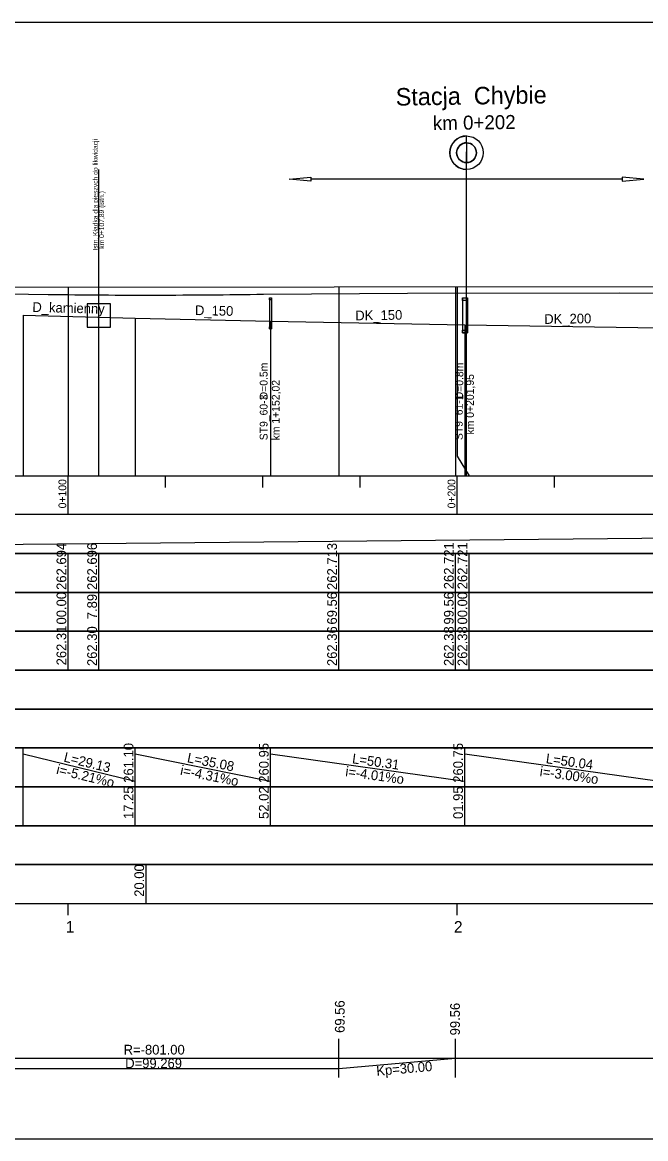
# Model space of a CAD drawing. Extents: x 6445630 to 6518227, y 5499240 to 5511716.
# Drawn here: x 6452419.4 to 6452579.6, y 5502971.4 to 5503258.4 of the extents above; entities that cross this region are included whole.
import ezdxf

# ---------------------------------------------------------------- set-up
doc = ezdxf.new("R2010")
doc.units = 0
for name, color, linetype in [('TOR_PROF-drenaze', 7, 'Continuous'), ('TOR_PROF-drenokolektory', 7, 'Continuous'), ('TOR_PROF-obiekty+opisy', 7, 'Continuous'), ('TOR_PROF-opisy glowne', 7, 'Continuous'), ('TOR_PROF-opisy pomocnicze', 7, 'Continuous'), ('TOR_PROF-studnie i osadniki', 7, 'Continuous'), ('TOR_PROF-tabelka-geometria T1', 7, 'Continuous'), ('TOR_PROF-tabelka-kilometracja', 7, 'Continuous'), ('TOR_PROF-tabelka-odleglosci T1', 7, 'Continuous'), ('TOR_PROF-tabelka-pochylenia proj T1', 7, 'Continuous'), ('TOR_PROF-tabelka-rodzaj rowu T1', 7, 'Continuous'), ('TOR_PROF-tabelka-rodzaj rurociagow T1', 7, 'Continuous'), ('TOR_PROF-tabelka-rowyT1', 7, 'Continuous'), ('TOR_PROF-tabelka-rurociagi T1', 7, 'Continuous'), ('TOR_PROF-tabelka-rzedne istn T1', 7, 'Continuous'), ('TOR_PROF-tabelka-rzedne proj T1', 7, 'Continuous'), ('TOR_PROF-tabelka-warstwa ochronna T1', 7, 'Continuous'), ('TOR_PROF-tor istniejacy T2', 7, 'Continuous'), ('TOR_PROF-tor projektowany', 7, 'Continuous'), ('TOR_PROF-uklad odniesienia', 7, 'Continuous'), ('TOR_PROF-warstwa ochronna', 7, 'Continuous'), ('TOR_RAMKI-MASKA WYCIECIA', 7, 'Continuous')]:
    doc.layers.add(name, color=color, linetype=linetype)

msp = doc.modelspace()

# ---------------------------------------------------------------- linework, layer by layer
at = {"layer": 'TOR_PROF-drenaze'}
for points in [[(6452419.65, 5503183.05), (6452448.46, 5503182.3)], [(6452448.46, 5503182.3), (6452483.23, 5503181.55)], [(6452483.23, 5503181.55), (6452533.16, 5503180.55)]]:
    msp.add_lwpolyline(points, dxfattribs=at)
at = {"layer": 'TOR_PROF-drenokolektory'}
for points in [[(6452419.65, 5503183.05), (6452419.65, 5503146.8), (6452419.65, 5503141.8), (6452419.65, 5503141.8)], [(6452419.65, 5503183.05), (6452419.65, 5503146.8), (6452419.65, 5503141.8), (6452419.65, 5503141.8)], [(6452419.65, 5503183.05), (6452419.65, 5503146.8), (6452419.65, 5503141.8), (6452419.65, 5503141.8)], [(6452419.65, 5503183.05), (6452419.65, 5503146.8), (6452419.65, 5503141.8), (6452419.65, 5503141.8)], [(6452448.46, 5503182.3), (6452448.46, 5503146.8), (6452448.46, 5503141.8), (6452448.46, 5503141.8)], [(6452448.46, 5503182.3), (6452448.46, 5503146.8), (6452448.46, 5503141.8), (6452448.46, 5503141.8)], [(6452448.46, 5503182.3), (6452448.46, 5503146.8), (6452448.46, 5503141.8), (6452448.46, 5503141.8)], [(6452448.46, 5503182.3), (6452448.46, 5503146.8), (6452448.46, 5503141.8), (6452448.46, 5503141.8)], [(6452448.46, 5503182.3), (6452448.46, 5503146.8), (6452448.46, 5503141.8), (6452448.46, 5503141.8)], [(6452483.23, 5503181.55), (6452483.23, 5503146.8), (6452483.23, 5503141.8), (6452483.23, 5503141.8)], [(6452483.23, 5503181.55), (6452483.23, 5503146.8), (6452483.23, 5503141.8), (6452483.23, 5503141.8)], [(6452483.23, 5503181.55), (6452483.23, 5503146.8), (6452483.23, 5503141.8), (6452483.23, 5503141.8)], [(6452483.23, 5503181.55), (6452483.23, 5503146.8), (6452483.23, 5503141.8), (6452483.23, 5503141.8)], [(6452483.23, 5503181.55), (6452483.23, 5503146.8), (6452483.23, 5503141.8), (6452483.23, 5503141.8)], [(6452533.16, 5503180.55), (6452583.13, 5503179.8)], [(6452533.16, 5503180.55), (6452533.16, 5503146.8), (6452533.16, 5503141.8), (6452533.16, 5503141.8)], [(6452533.16, 5503180.55), (6452533.16, 5503146.8), (6452533.16, 5503141.8), (6452533.16, 5503141.8)], [(6452533.16, 5503180.55), (6452533.16, 5503146.8), (6452533.16, 5503141.8), (6452533.16, 5503141.8)], [(6452533.16, 5503180.55), (6452533.16, 5503146.8), (6452533.16, 5503141.8), (6452533.16, 5503141.8)], [(6452533.16, 5503180.55), (6452533.16, 5503146.8), (6452533.16, 5503141.8), (6452533.16, 5503141.8)]]:
    msp.add_lwpolyline(points, dxfattribs=at)
at = {"layer": 'TOR_PROF-obiekty+opisy'}
for p, q in [((6452533.56, 5503146.34), (6452533.56, 5503225.1)), ((6452439.1, 5503141.8), (6452439.1, 5503220.49)), ((6452533.56, 5503141.8), (6452533.56, 5503220.56)), ((6452533.56, 5503141.8), (6452533.56, 5503220.56)), ((6452493.56, 5503217.52), (6452487.99, 5503218.05)), ((6452573.56, 5503218.05), (6452493.56, 5503218.05)), ((6452573.56, 5503217.52), (6452579.14, 5503218.05)), ((6452442.1, 5503185.98), (6452436.1, 5503185.98)), ((6452436.1, 5503185.98), (6452436.1, 5503179.98)), ((6452442.1, 5503179.98), (6452442.1, 5503185.98)), ((6452436.1, 5503179.98), (6452442.1, 5503179.98))]:
    msp.add_line(p, q, dxfattribs=at)
for points in [[(6452533.59, 5503227.38), (6452533.6, 5503229.13)], [(6452533.59, 5503227.38), (6452533.57, 5503222.31)], [(6452533.56, 5503220.56), (6452533.57, 5503222.31)], [(6452487.99, 5503218.05), (6452493.56, 5503218.57), (6452493.56, 5503217.52)], [(6452579.14, 5503218.05), (6452573.56, 5503218.57), (6452573.56, 5503217.52)]]:
    msp.add_lwpolyline(points, dxfattribs=at)
for radius in [4.29, 2.54]:
    msp.add_circle((6452533.58, 5503224.84), radius, dxfattribs=at)
for radius, start, end in [(4.29, 89.7336, 179.7336), (2.54, 89.7336, 179.7336), (2.54, 359.7336, 89.7336), (4.29, 179.7336, 269.7336), (2.54, 179.7336, 269.7336), (2.54, 269.7336, 359.7336)]:
    msp.add_arc((6452533.58, 5503224.84), radius, start, end, dxfattribs=at)
at = {"layer": 'TOR_PROF-studnie i osadniki'}
for p, q in [((6452482.98, 5503187.55), (6452482.98, 5503179.55)), ((6452482.98, 5503187.55), (6452483.48, 5503187.55)), ((6452483.48, 5503187.55), (6452483.48, 5503179.55)), ((6452532.51, 5503187.55), (6452532.51, 5503178.55)), ((6452532.51, 5503187.55), (6452533.81, 5503187.55)), ((6452533.81, 5503187.55), (6452533.81, 5503178.55)), ((6452482.98, 5503179.55), (6452483.48, 5503179.55)), ((6452532.51, 5503178.55), (6452533.81, 5503178.55))]:
    msp.add_line(p, q, dxfattribs=at)
for points in [[(6452482.98, 5503187.55), (6452483.48, 5503187.55), (6452483.48, 5503187.05), (6452482.98, 5503187.05)], [(6452532.51, 5503187.55), (6452533.81, 5503187.55), (6452533.81, 5503186.85), (6452532.51, 5503186.85)], [(6452482.98, 5503180.05), (6452483.48, 5503180.05), (6452483.48, 5503179.55), (6452482.98, 5503179.55)], [(6452532.51, 5503179.25), (6452533.81, 5503179.25), (6452533.81, 5503178.55), (6452532.51, 5503178.55)]]:
    msp.add_lwpolyline(points, close=True, dxfattribs=at)
at = {"layer": 'TOR_PROF-tabelka-geometria T1'}
for points in [[(6452331.21, 5502995.86), (6452373.11, 5502995.85), (6452373.12, 5502992.04), (6452401.5, 5502992.04), (6452401.5, 5502989.37), (6452500.77, 5502989.37), (6452500.77, 5502989.37), (6452530.77, 5502992.04), (6452530.77, 5502992.04), (6452693.49, 5502992.04), (6452693.49, 5502989.37), (6452776.76, 5502989.37), (6452776.76, 5502992.04), (6452858.47, 5502992.04), (6452858.47, 5502994.71), (6452960.76, 5502994.71), (6452960.76, 5502992.04), (6453240.24, 5502992.04), (6453240.24, 5502989.37), (6453290.15, 5502989.37), (6453290.15, 5502992.04), (6453305.15, 5502992.04), (6453305.16, 5502995.83), (6453346.75, 5502995.83)], [(6452500.77, 5502987.04), (6452500.77, 5502997.04)], [(6452530.77, 5502987.04), (6452530.77, 5502997.04)], [(6452331.21, 5502992.04), (6453431.21, 5502992.04)]]:
    msp.add_lwpolyline(points, dxfattribs=at)
at = {"layer": 'TOR_PROF-tabelka-kilometracja'}
msp.add_line((6452451.21, 5503031.8), (6452451.21, 5503041.8), dxfattribs=at)
for points in [[(6452431.21, 5503028.8), (6452431.21, 5503031.8)], [(6452531.21, 5503028.8), (6452531.21, 5503031.8)]]:
    msp.add_lwpolyline(points, dxfattribs=at)
at = {"layer": 'TOR_PROF-tabelka-odleglosci T1'}
msp.add_lwpolyline([(6452331.21, 5503101.8), (6453431.21, 5503101.8), (6453431.21, 5503111.8), (6452331.21, 5503111.8)], close=True, dxfattribs=at)
for points in [[(6452431.21, 5503101.8), (6452431.21, 5503111.8)], [(6452439.1, 5503101.8), (6452439.1, 5503111.8)], [(6452500.77, 5503101.8), (6452500.77, 5503111.8)], [(6452530.77, 5503101.8), (6452530.77, 5503111.8)], [(6452534.27, 5503101.8), (6452534.27, 5503111.8)]]:
    msp.add_lwpolyline(points, dxfattribs=at)
at = {"layer": 'TOR_PROF-tabelka-pochylenia proj T1'}
msp.add_lwpolyline([(6452331.21, 5503121.8), (6453431.21, 5503121.8), (6453431.21, 5503131.8), (6452331.21, 5503131.8)], close=True, dxfattribs=at)
msp.add_lwpolyline([(6452331.21, 5503123.3), (6453046.71, 5503130.3)], dxfattribs=at)
at = {"layer": 'TOR_PROF-tabelka-rodzaj rowu T1'}
for points in [[(6452331.21, 5503071.8), (6453431.21, 5503071.8), (6453431.21, 5503081.8), (6452331.21, 5503081.8)], [(6452331.21, 5503051.8), (6453431.21, 5503051.8), (6453431.21, 5503061.8), (6452331.21, 5503061.8)]]:
    msp.add_lwpolyline(points, close=True, dxfattribs=at)
for points in [[(6452419.65, 5503051.8), (6452419.65, 5503061.8)], [(6452448.46, 5503051.8), (6452448.46, 5503061.8)], [(6452483.23, 5503051.8), (6452483.23, 5503061.8)], [(6452533.16, 5503051.8), (6452533.16, 5503061.8)]]:
    msp.add_lwpolyline(points, dxfattribs=at)
at = {"layer": 'TOR_PROF-tabelka-rowyT1'}
msp.add_lwpolyline([(6452331.21, 5503081.8), (6453431.21, 5503081.8), (6453431.21, 5503091.8), (6452331.21, 5503091.8)], close=True, dxfattribs=at)
at = {"layer": 'TOR_PROF-tabelka-rurociagi T1'}
msp.add_lwpolyline([(6452331.21, 5503061.8), (6453431.21, 5503061.8), (6453431.21, 5503071.8), (6452331.21, 5503071.8)], close=True, dxfattribs=at)
for points in [[(6452419.65, 5503061.8), (6452419.65, 5503071.8)], [(6452419.65, 5503070.3), (6452448.46, 5503063.3)], [(6452448.46, 5503061.8), (6452448.46, 5503071.8)], [(6452448.46, 5503070.3), (6452483.23, 5503063.3)], [(6452483.23, 5503061.8), (6452483.23, 5503071.8)], [(6452483.23, 5503070.3), (6452533.16, 5503063.3)], [(6452533.16, 5503061.8), (6452533.16, 5503071.8)], [(6452533.16, 5503070.3), (6452583.13, 5503063.3)]]:
    msp.add_lwpolyline(points, dxfattribs=at)
at = {"layer": 'TOR_PROF-tabelka-rzedne istn T1'}
msp.add_lwpolyline([(6452331.21, 5503091.8), (6453431.21, 5503091.8), (6453431.21, 5503101.8), (6452331.21, 5503101.8)], close=True, dxfattribs=at)
for points in [[(6452431.21, 5503091.8), (6452431.21, 5503101.8)], [(6452439.1, 5503091.8), (6452439.1, 5503101.8)], [(6452500.77, 5503091.8), (6452500.77, 5503101.8)], [(6452530.77, 5503091.8), (6452530.77, 5503101.8)], [(6452534.27, 5503091.8), (6452534.27, 5503101.8)]]:
    msp.add_lwpolyline(points, dxfattribs=at)
at = {"layer": 'TOR_PROF-tabelka-rzedne proj T1'}
msp.add_lwpolyline([(6452331.21, 5503111.8), (6453431.21, 5503111.8), (6453431.21, 5503121.8), (6452331.21, 5503121.8)], close=True, dxfattribs=at)
for points in [[(6452431.21, 5503111.8), (6452431.21, 5503121.8)], [(6452439.1, 5503111.8), (6452439.1, 5503121.8)], [(6452500.77, 5503111.8), (6452500.77, 5503121.8)], [(6452530.77, 5503111.8), (6452530.77, 5503121.8)], [(6452534.27, 5503111.8), (6452534.27, 5503121.8)]]:
    msp.add_lwpolyline(points, dxfattribs=at)
at = {"layer": 'TOR_PROF-tabelka-warstwa ochronna T1'}
msp.add_lwpolyline([(6452331.21, 5503041.8), (6453431.21, 5503041.8), (6453431.21, 5503051.8), (6452331.21, 5503051.8)], close=True, dxfattribs=at)
at = {"layer": 'TOR_PROF-tor istniejacy T2'}
msp.add_lwpolyline([(6452405.8, 5503188.73), (6452426.02, 5503188.4), (6452427.75, 5503188.38), (6452429.48, 5503188.36), (6452431.21, 5503188.34), (6452432.94, 5503188.32), (6452434.67, 5503188.31), (6452436.4, 5503188.29), (6452438.13, 5503188.28), (6452439.86, 5503188.27), (6452441.59, 5503188.26), (6452443.32, 5503188.25), (6452445.05, 5503188.24), (6452446.79, 5503188.24), (6452448.52, 5503188.24), (6452450.25, 5503188.24), (6452451.98, 5503188.23), (6452453.71, 5503188.24), (6452455.44, 5503188.24), (6452457.17, 5503188.24), (6452458.9, 5503188.25), (6452460.64, 5503188.26), (6452462.37, 5503188.27), (6452464.1, 5503188.28), (6452465.83, 5503188.29), (6452467.56, 5503188.3), (6452469.29, 5503188.32), (6452471.02, 5503188.33), (6452472.75, 5503188.35), (6452474.48, 5503188.37), (6452476.21, 5503188.39), (6452477.94, 5503188.42), (6452479.67, 5503188.44), (6452481.4, 5503188.47), (6452518.4, 5503188.69), (6452573.01, 5503188.81), (6452611.94, 5503188.56)], dxfattribs=at)
at = {"layer": 'TOR_PROF-tor projektowany'}
msp.add_line((6452331.21, 5503190.13), (6453046.71, 5503191.1), dxfattribs=at)
for points in [[(6452431.21, 5503190.27), (6452431.21, 5503146.8), (6452431.21, 5503141.8), (6452431.21, 5503141.8)], [(6452431.21, 5503190.27), (6452431.21, 5503146.8), (6452431.21, 5503141.8), (6452431.21, 5503141.8)], [(6452500.77, 5503190.36), (6452500.77, 5503146.8), (6452500.77, 5503141.8), (6452500.77, 5503141.8)], [(6452500.77, 5503190.36), (6452500.77, 5503146.8), (6452500.77, 5503141.8), (6452500.77, 5503141.8)], [(6452530.77, 5503190.4), (6452530.77, 5503146.8), (6452530.77, 5503141.8), (6452530.77, 5503141.8)], [(6452530.77, 5503190.4), (6452530.77, 5503146.8), (6452530.77, 5503141.8), (6452530.77, 5503141.8)], [(6452531.21, 5503190.4), (6452531.21, 5503146.8), (6452534.27, 5503141.8), (6452534.27, 5503141.8)]]:
    msp.add_lwpolyline(points, dxfattribs=at)
at = {"layer": 'TOR_PROF-uklad odniesienia'}
for p, q in [((6452331.21, 5503141.8), (6453431.21, 5503141.8)), ((6452431.21, 5503131.8), (6452431.21, 5503141.8)), ((6452456.21, 5503138.8), (6452456.21, 5503141.8)), ((6452481.21, 5503138.8), (6452481.21, 5503141.8)), ((6452506.21, 5503138.8), (6452506.21, 5503141.8)), ((6452531.21, 5503131.8), (6452531.21, 5503141.8)), ((6452556.21, 5503138.8), (6452556.21, 5503141.8))]:
    msp.add_line(p, q, dxfattribs=at)
at = {"layer": 'TOR_PROF-warstwa ochronna'}
msp.add_lwpolyline([(6452331.21, 5503031.8), (6453431.21, 5503031.8), (6453431.21, 5503041.8), (6452331.21, 5503041.8)], close=True, dxfattribs=at)
at = {"layer": 'TOR_RAMKI-MASKA WYCIECIA'}
msp.add_lwpolyline([(6452264.03, 5502971.35), (6453454.03, 5502971.35), (6453454.03, 5503258.35), (6452264.03, 5503258.35)], close=True, dxfattribs=at)

# ---------------------------------------------------------------- texts
at = {"layer": 'TOR_PROF-drenaze'}
for s, rotation, p in [('D_kamienny ', 358.5087, (6452421.98, 5503183.92)), ('D_150', 358.7642, (6452463.77, 5503183.09)), ('DK_150', 0.8517, (6452505, 5503181.73)), ('DK_200', 0.8517, (6452553.57, 5503180.81))]:
    msp.add_text(s, height=2.5, rotation=rotation, dxfattribs=at).set_placement(p)
at = {"layer": 'TOR_PROF-obiekty+opisy'}
for s, height, rotation, p in [('Stacja  Chybie ', 4.5, 0.8531, (6452515.41, 5503236.93)), ('km 0+202', 3.6, 0.8531, (6452524.95, 5503230.63)), ('Istn. Kładka dla pieszych do likwidacji', 1.25, 90, (6452438.8, 5503199.67)), (' km 0+107,89 (istn.)', 1.25, 90, (6452440.42, 5503199.67))]:
    msp.add_text(s, height=height, rotation=rotation, dxfattribs=at).set_placement(p)
at = {"layer": 'TOR_PROF-opisy glowne'}
for s, p in [('D=0.5m', (6452482.44, 5503161.42)), ('D=0.8m', (6452532.74, 5503161.42)), ('km 0+201,95', (6452535.48, 5503152.38)), ('km 1+152,02', (6452485.55, 5503150.87)), ('ST9_60-3', (6452482.44, 5503150.9)), ('ST9_61-1', (6452532.6, 5503150.95))]:
    msp.add_text(s, height=2, rotation=90, dxfattribs=at).set_placement(p)
at = {"layer": 'TOR_PROF-opisy pomocnicze'}
msp.add_text('69.56', height=2.5, rotation=90, dxfattribs=at).set_placement((6452502.26, 5502998.55))
at = {"layer": 'TOR_PROF-tabelka-geometria T1'}
for s, p in [('R=-801.00', (6452445.45, 5502992.98)), ('D=99.269', (6452445.86, 5502989.48))]:
    msp.add_text(s, height=2.5, dxfattribs=at).set_placement(p)
msp.add_text('Kp=30.00', height=2.5, rotation=5.0796, dxfattribs=at).set_placement((6452510.51, 5502987.5))
at = {"layer": 'TOR_PROF-tabelka-kilometracja'}
for s, p in [('1', (6452430.56, 5503024.3)), ('2', (6452530.33, 5503024.3))]:
    msp.add_text(s, height=3, dxfattribs=at).set_placement(p)
at = {"layer": 'TOR_PROF-tabelka-odleglosci T1'}
for s, p in [('00.00', (6452430.71, 5503103.54)), ('7.89', (6452438.6, 5503104.9)), ('69.56', (6452500.27, 5503103.53)), ('99.56', (6452530.27, 5503103.53)), ('00.00', (6452533.77, 5503103.54)), ('99.56', (6452531.87, 5502997.91))]:
    msp.add_text(s, height=2.5, rotation=90, dxfattribs=at).set_placement(p)
at = {"layer": 'TOR_PROF-tabelka-rodzaj rurociagow T1'}
for s, p in [('17.25', (6452447.96, 5503053.54)), ('52.02', (6452482.73, 5503053.55)), ('01.95', (6452532.66, 5503053.54))]:
    msp.add_text(s, height=2.5, rotation=90, dxfattribs=at).set_placement(p)
at = {"layer": 'TOR_PROF-tabelka-rurociagi T1'}
for s, rotation, p in [('261.10', 90, (6452447.96, 5503062.86)), ('260.95', 90, (6452482.73, 5503062.86)), ('260.75', 90, (6452532.66, 5503062.86)), ('L=29.13', 346.3427, (6452429.9, 5503068.32)), ('L=35.08', 348.6167, (6452461.63, 5503068.16)), ('L=50.31', 352.0193, (6452504.07, 5503067.88)), ('L=50.04', 352.026, (6452553.86, 5503067.9)), ('i=-5.21%o', 346.3427, (6452428, 5503065.18)), ('i=-4.31%o', 348.6167, (6452459.86, 5503064.94)), ('i=-4.01%o', 352.0193, (6452502.33, 5503064.59)), ('i=-3.00%o', 352.026, (6452552.28, 5503064.59))]:
    msp.add_text(s, height=2.5, rotation=rotation, dxfattribs=at).set_placement(p)
at = {"layer": 'TOR_PROF-tabelka-rzedne istn T1'}
for s, p in [('262.31', (6452430.71, 5503093.03)), ('262.30', (6452438.6, 5503092.86)), ('262.36', (6452500.27, 5503092.86)), ('262.38', (6452530.27, 5503092.86)), ('262.38', (6452533.77, 5503092.86))]:
    msp.add_text(s, height=2.5, rotation=90, dxfattribs=at).set_placement(p)
at = {"layer": 'TOR_PROF-tabelka-rzedne proj T1'}
for s, p in [('262.694', (6452430.71, 5503112.44)), ('262.696', (6452438.6, 5503112.43)), ('262.713', (6452500.27, 5503112.43)), ('262.721', (6452530.27, 5503112.6)), ('262.721', (6452533.77, 5503112.6))]:
    msp.add_text(s, height=2.5, rotation=90, dxfattribs=at).set_placement(p)
at = {"layer": 'TOR_PROF-uklad odniesienia'}
for s, p in [('0+100', (6452430.71, 5503133.4)), ('0+200', (6452530.71, 5503133.4))]:
    msp.add_text(s, height=2, rotation=90, dxfattribs=at).set_placement(p)
at = {"layer": 'TOR_PROF-warstwa ochronna'}
msp.add_text('20.00', height=2.5, rotation=90, dxfattribs=at).set_placement((6452450.71, 5503033.54))

doc.saveas('drawing.dxf')
